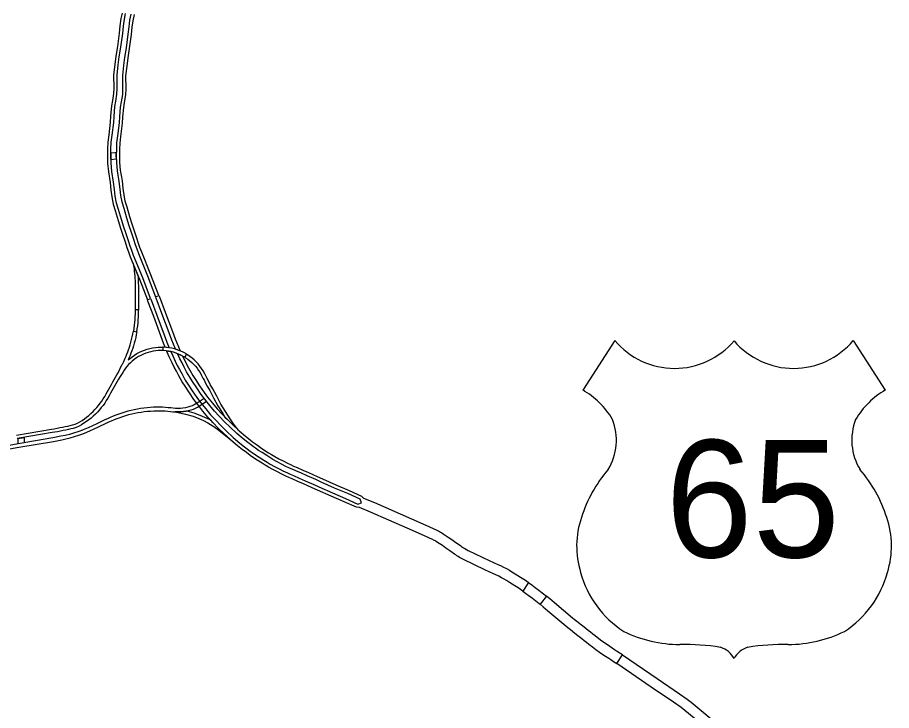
# Model space of a CAD drawing. Extents: x 77230 to 630905, y 790554 to 1662844.
# Drawn here: x 528426 to 549666, y 1560593 to 1577441 of the extents above; entities that cross this region are included whole.
import ezdxf

# ---------------------------------------------------------------- set-up
doc = ezdxf.new("R2010")
doc.units = 0
doc.layers.add('Level 15', color=7, linetype='Continuous')
doc.layers.add('Level 25', color=7, linetype='Continuous')

msp = doc.modelspace()

# ---------------------------------------------------------------- linework, layer by layer
at = {"layer": 'Level 15'}
for p, q in [((532113, 1569412), (532017, 1569424)), ((532379, 1569335), (532269, 1569375))]:
    msp.add_line(p, q, dxfattribs=at)
for points in [[(530967, 1577546), (530939, 1577416), (530914, 1577237), (530897, 1577057), (530854, 1576732), (530815, 1576498), (530792, 1576296), (530761, 1576043), (530765, 1575714), (530759, 1575589), (530734, 1575424), (530710, 1575289), (530687, 1575042), (530681, 1574895), (530642, 1574588), (530620, 1574413), (530613, 1574244), (530611, 1574077), (530615, 1573900), (530636, 1573686), (530678, 1573428), (530697, 1573245), (530719, 1573079), (530754, 1572904), (530801, 1572746), (530873, 1572505), (530931, 1572321), (530979, 1572177), (531040, 1571985), (531082, 1571852), (531121, 1571743), (531167, 1571622), (531389, 1571077), (531582, 1570576)], [(531582, 1570576), (531661, 1570606), (531468, 1571108), (531247, 1571653), (531201, 1571773), (531163, 1571879), (531121, 1572010), (531060, 1572203), (531012, 1572347), (530954, 1572530), (530882, 1572770), (530836, 1572925), (530803, 1573093), (530781, 1573255), (530762, 1573439), (530720, 1573697), (530700, 1573905), (530696, 1574078), (530698, 1574242), (530705, 1574406), (530726, 1574578), (530766, 1574888), (530772, 1575036), (530794, 1575278), (530818, 1575410), (530844, 1575580), (530850, 1575713), (530846, 1576038), (530876, 1576286), (530900, 1576486), (530938, 1576720), (530982, 1577048), (530999, 1577227), (531023, 1577401), (531053, 1577538)], [(531183, 1577525), (531151, 1577378), (531128, 1577212), (531111, 1577033), (531066, 1576700), (531028, 1576468), (531005, 1576270), (530976, 1576031), (530980, 1575711), (530974, 1575567), (530946, 1575388), (530923, 1575260), (530902, 1575027), (530896, 1574877), (530855, 1574561), (530834, 1574395), (530828, 1574238), (530826, 1574078), (530830, 1573913), (530849, 1573714), (530891, 1573456), (530910, 1573270), (530931, 1573115), (530963, 1572956), (531007, 1572807), (531078, 1572568), (531135, 1572387), (531184, 1572244), (531245, 1572050), (531286, 1571921), (531323, 1571818), (531368, 1571701), (531588, 1571157), (531783, 1570652)], [(531783, 1570652), (531862, 1570682), (531667, 1571188), (531447, 1571732), (531402, 1571848), (531366, 1571948), (531326, 1572075), (531265, 1572270), (531216, 1572414), (531160, 1572593), (531088, 1572831), (531045, 1572976), (531015, 1573129), (530995, 1573280), (530976, 1573467), (530933, 1573725), (530915, 1573918), (530911, 1574079), (530913, 1574236), (530919, 1574388), (530940, 1574551), (530980, 1574870), (530987, 1575022), (531007, 1575249), (531030, 1575374), (531058, 1575559), (531065, 1575709), (531061, 1576026), (531090, 1576260), (531113, 1576456), (531151, 1576688), (531195, 1577023), (531212, 1577202), (531235, 1577363), (531268, 1577517)], [(530827, 1574155), (530794, 1574151), (530697, 1574141), (530696, 1574078), (530698, 1573991)], [(530698, 1573991), (530812, 1574002), (530828, 1574004), (530826, 1574078), (530827, 1574155)], [(531373, 1570685), (531373, 1570727), (531373, 1570791), (531373, 1570859), (531373, 1570921), (531369, 1570981), (531368, 1571043), (531366, 1571106), (531364, 1571138), (531234, 1571459)], [(531234, 1571459), (531243, 1571414), (531250, 1571370), (531258, 1571322), (531265, 1571271), (531272, 1571217), (531277, 1571160), (531281, 1571101), (531283, 1571041), (531284, 1570978), (531288, 1570919), (531288, 1570859), (531288, 1570791), (531288, 1570686)], [(531288, 1570686), (531287, 1570623), (531287, 1570560), (531287, 1570496), (531287, 1570431), (531286, 1570366), (531286, 1570340), (531371, 1570339)], [(531371, 1570339), (531371, 1570366), (531372, 1570431), (531372, 1570496), (531372, 1570559), (531372, 1570622), (531373, 1570685)], [(532017, 1569424), (531978, 1569521), (531912, 1569700), (531736, 1570171), (531594, 1570544), (531582, 1570576), (531661, 1570606)], [(531661, 1570606), (531673, 1570574), (531815, 1570201), (531992, 1569729), (532058, 1569551), (532113, 1569412)], [(532269, 1569375), (532257, 1569402), (532179, 1569598), (532114, 1569775), (531937, 1570247), (531795, 1570620), (531783, 1570652), (531862, 1570682)], [(531862, 1570682), (531874, 1570650), (532016, 1570277), (532193, 1569804), (532258, 1569628), (532335, 1569435), (532379, 1569335)], [(531286, 1570340), (531285, 1570300), (531283, 1570233), (531280, 1570165), (531276, 1570096), (531270, 1570027), (531262, 1569957), (531253, 1569887), (531242, 1569817)], [(531326, 1569803), (531337, 1569874), (531347, 1569946), (531355, 1570018), (531361, 1570090), (531365, 1570161), (531368, 1570230), (531370, 1570298), (531371, 1570339)], [(530872, 1568803), (530963, 1568993), (530975, 1569017), (530990, 1569046), (531007, 1569080), (531026, 1569119), (531045, 1569162), (531065, 1569208), (531084, 1569257), (531105, 1569309), (531125, 1569365), (531145, 1569424), (531164, 1569485), (531182, 1569549), (531199, 1569614), (531215, 1569681), (531229, 1569748), (531242, 1569817)], [(531242, 1569817), (531326, 1569803), (531313, 1569732), (531298, 1569662), (531282, 1569593), (531264, 1569526), (531246, 1569461), (531226, 1569398), (531205, 1569337), (531184, 1569279), (531163, 1569226), (531143, 1569175), (531117, 1569115)], [(531117, 1569115), (531161, 1569154), (531214, 1569195), (531270, 1569234), (531328, 1569270), (531389, 1569302), (531451, 1569331), (531514, 1569357), (531578, 1569379), (531644, 1569397), (531709, 1569411), (531776, 1569421), (531843, 1569426), (531910, 1569428), (531959, 1569427), (531956, 1569342)], [(532532, 1569256), (532515, 1569266), (532497, 1569277), (532436, 1569309), (532374, 1569338), (532310, 1569362), (532244, 1569383), (532178, 1569400), (532111, 1569413), (532044, 1569422), (531976, 1569427), (531959, 1569427)], [(531956, 1569342), (531910, 1569343), (531848, 1569342), (531786, 1569336), (531724, 1569327), (531664, 1569315), (531604, 1569298), (531544, 1569277), (531485, 1569253), (531427, 1569226), (531370, 1569196), (531316, 1569163), (531265, 1569127), (531215, 1569088), (531169, 1569048), (531126, 1569005), (531087, 1568960), (531050, 1568913), (531015, 1568865), (530982, 1568814), (530950, 1568760)], [(532489, 1569183), (532478, 1569189), (532455, 1569203), (532399, 1569233), (532341, 1569259), (532281, 1569282), (532221, 1569301), (532159, 1569317), (532097, 1569329), (532035, 1569337), (531972, 1569342), (531957, 1569342)], [(536737, 1565529), (536663, 1565534), (536364, 1565669), (536045, 1565805), (535718, 1565951), (535589, 1566009), (535380, 1566102), (535239, 1566163), (535099, 1566226), (535017, 1566261), (534951, 1566291), (534836, 1566344), (534759, 1566386), (534633, 1566451), (534526, 1566513), (534447, 1566561), (534371, 1566605), (534251, 1566682), (534163, 1566740), (534082, 1566796), (534031, 1566833), (533959, 1566886), (533895, 1566934), (533773, 1567028), (533614, 1567168), (533436, 1567334), (533314, 1567453), (533173, 1567599), (533054, 1567727), (532934, 1567872), (532807, 1568029), (532715, 1568153), (532602, 1568318), (532497, 1568478), (532431, 1568584), (532349, 1568726), (532287, 1568843), (532235, 1568942), (532181, 1569045), (532120, 1569178), (532058, 1569319), (532052, 1569335), (532097, 1569329), (532152, 1569318)], [(532152, 1569318), (532198, 1569213), (532258, 1569082), (532310, 1568982), (532362, 1568883), (532424, 1568768), (532504, 1568628), (532569, 1568524), (532673, 1568365), (532785, 1568202), (532875, 1568081), (532999, 1567926), (533118, 1567783), (533235, 1567657), (533375, 1567513), (533495, 1567396), (533671, 1567231), (533827, 1567094), (533946, 1567002), (534010, 1566954), (534081, 1566901), (534131, 1566865), (534211, 1566810), (534298, 1566753), (534415, 1566678), (534490, 1566634), (534569, 1566586), (534674, 1566526), (534799, 1566461), (534874, 1566420), (534986, 1566368), (535051, 1566339), (535133, 1566304), (535273, 1566241), (535414, 1566180), (535624, 1566087), (535752, 1566029), (536079, 1565883), (536399, 1565747), (536698, 1565612), (536786, 1565643)], [(536786, 1565643), (536752, 1565730), (536451, 1565866), (536131, 1566002), (535806, 1566148), (535677, 1566206), (535466, 1566299), (535326, 1566360), (535186, 1566423), (535103, 1566458), (535040, 1566487), (534933, 1566536), (534860, 1566576), (534736, 1566640), (534635, 1566698), (534557, 1566745), (534483, 1566789), (534369, 1566862), (534283, 1566918), (534206, 1566971), (534158, 1567006), (534087, 1567058), (534025, 1567105), (533910, 1567194), (533758, 1567328), (533584, 1567490), (533467, 1567604), (533330, 1567747), (533216, 1567869), (533100, 1568008), (532978, 1568160), (532890, 1568278), (532781, 1568437), (532679, 1568594), (532615, 1568695), (532537, 1568830), (532477, 1568944), (532425, 1569042), (532375, 1569139), (532315, 1569269), (532341, 1569259), (532399, 1569233), (532434, 1569214)], [(532434, 1569214), (532451, 1569176), (532500, 1569082), (532552, 1568984), (532612, 1568871), (532688, 1568738), (532750, 1568640), (532852, 1568484), (532960, 1568327), (533045, 1568212), (533166, 1568062), (533280, 1567925), (533391, 1567805), (533527, 1567664), (533643, 1567551), (533815, 1567391), (533964, 1567260), (534077, 1567173), (534138, 1567127), (534208, 1567075), (534255, 1567041), (534331, 1566989), (534415, 1566933), (534528, 1566861), (534601, 1566818), (534678, 1566771), (534777, 1566715), (534900, 1566651), (534971, 1566612), (535075, 1566564), (535137, 1566536), (535220, 1566501), (535360, 1566438), (535500, 1566377), (535712, 1566283), (535841, 1566225), (536165, 1566080), (536485, 1565944), (536787, 1565808), (536835, 1565759)], [(533796, 1567408), (533720, 1567501), (533656, 1567588), (533591, 1567687), (533484, 1567862), (533370, 1568043), (533268, 1568234), (533174, 1568410), (533111, 1568520), (533065, 1568605), (533034, 1568668), (533008, 1568715), (532976, 1568776), (532935, 1568851), (532898, 1568909), (532857, 1568965), (532814, 1569018), (532767, 1569068), (532718, 1569116), (532667, 1569161), (532613, 1569203), (532556, 1569241), (532532, 1569256), (532489, 1569183)], [(532489, 1569183), (532510, 1569170), (532563, 1569134), (532613, 1569095), (532661, 1569054), (532706, 1569009), (532749, 1568962), (532790, 1568913), (532827, 1568861), (532862, 1568807), (532901, 1568736), (532934, 1568675), (532959, 1568629), (532990, 1568567), (533036, 1568478), (533100, 1568369), (533193, 1568194), (533296, 1568001), (533412, 1567817), (533467, 1567727), (533527, 1567664), (533643, 1567551), (533796, 1567408)], [(529251, 1567433), (529317, 1567443), (529387, 1567456), (529459, 1567470), (529521, 1567482), (529582, 1567495), (529648, 1567509), (529704, 1567522), (529759, 1567535), (529824, 1567557), (529885, 1567582), (529937, 1567611), (529995, 1567647), (530051, 1567685), (530106, 1567726), (530160, 1567769), (530211, 1567813), (530261, 1567859), (530308, 1567908), (530353, 1567958), (530396, 1568010), (530437, 1568063), (530476, 1568117), (530512, 1568173), (530546, 1568231), (530580, 1568289), (530613, 1568347), (530647, 1568406), (530679, 1568464), (530712, 1568522), (530744, 1568580), (530777, 1568637), (530809, 1568694), (530841, 1568750), (530872, 1568803)], [(530950, 1568760), (530921, 1568713), (530883, 1568652), (530851, 1568595), (530818, 1568538), (530786, 1568480), (530753, 1568422), (530721, 1568364), (530687, 1568305), (530653, 1568247), (530619, 1568187), (530584, 1568128), (530546, 1568069), (530505, 1568012), (530462, 1567957), (530417, 1567902), (530370, 1567850), (530320, 1567799), (530268, 1567750), (530214, 1567703), (530158, 1567659), (530101, 1567616), (530041, 1567575), (529980, 1567537), (529922, 1567505), (529853, 1567477), (529782, 1567453), (529723, 1567439), (529667, 1567426), (529600, 1567412), (529538, 1567399), (529475, 1567386), (529402, 1567372), (529331, 1567359), (529265, 1567349)], [(532015, 1567876), (532079, 1567871), (532141, 1567865), (532202, 1567858), (532264, 1567853), (532328, 1567851), (532393, 1567853), (532457, 1567859), (532521, 1567870), (532584, 1567884), (532644, 1567902), (532700, 1567922), (532753, 1567946), (532800, 1567971), (532841, 1567994), (533017, 1568112), (532978, 1568160), (532964, 1568179)], [(532964, 1568179), (532796, 1568067), (532759, 1568045), (532716, 1568022), (532669, 1568001), (532617, 1567983), (532562, 1567967), (532505, 1567953), (532446, 1567943), (532387, 1567937), (532328, 1567936), (532269, 1567938), (532210, 1567943), (532150, 1567949), (532087, 1567955), (532021, 1567961)], [(532021, 1567961), (531953, 1567965), (531882, 1567966), (531808, 1567966), (531732, 1567964), (531654, 1567959), (531575, 1567952), (531496, 1567943), (531417, 1567932), (531339, 1567920), (531262, 1567905), (531185, 1567888), (531110, 1567869), (531035, 1567848), (530962, 1567824), (530890, 1567799), (530819, 1567773), (530749, 1567746), (530680, 1567717), (530613, 1567687), (530546, 1567657), (530355, 1567564), (530147, 1567468), (530020, 1567414), (529962, 1567393), (529893, 1567368), (529789, 1567335), (529686, 1567307), (529584, 1567282), (529483, 1567260), (529287, 1567221)], [(529301, 1567137), (529501, 1567177), (529603, 1567199), (529707, 1567225), (529814, 1567253), (529920, 1567287), (529991, 1567313), (530052, 1567335), (530181, 1567391), (530391, 1567487), (530582, 1567580), (530647, 1567610), (530714, 1567639), (530781, 1567667), (530849, 1567694), (530919, 1567719), (530989, 1567744), (531060, 1567766), (531132, 1567787), (531205, 1567805), (531279, 1567821), (531354, 1567836), (531430, 1567848), (531507, 1567859), (531584, 1567868), (531660, 1567874), (531736, 1567879), (531810, 1567881), (531881, 1567881), (531949, 1567880), (532015, 1567876)], [(533135, 1567640), (533093, 1567665), (532982, 1567720), (532868, 1567769), (532721, 1567825), (532547, 1567874), (532521, 1567870), (532457, 1567859), (532393, 1567853), (532328, 1567851), (532261, 1567853)], [(532261, 1567853), (532507, 1567797), (532695, 1567745), (532836, 1567691), (532946, 1567643), (533052, 1567590), (533120, 1567550), (533200, 1567495), (533318, 1567407), (533404, 1567339), (533600, 1567183), (533600, 1567183), (533436, 1567334), (533314, 1567453), (533173, 1567599), (533135, 1567640)], [(528405, 1567290), (529251, 1567433)], [(529265, 1567349), (528421, 1567207)], [(529287, 1567221), (528444, 1567079), (528221, 1567038)], [(528235, 1566954), (528460, 1566995), (529301, 1567137)], [(528442, 1567078), (528439, 1567210), (528589, 1567231)], [(528589, 1567231), (528591, 1567100), (528442, 1567078)], [(536835, 1565759), (537099, 1565647), (537998, 1565256), (538419, 1565069), (538543, 1565012), (538603, 1564985), (538629, 1564972), (538653, 1564960), (538678, 1564947), (538706, 1564931), (538736, 1564913), (538774, 1564889), (538892, 1564808), (538981, 1564747), (539078, 1564678), (539189, 1564601), (539215, 1564583), (539243, 1564564), (539268, 1564548), (539298, 1564529), (539341, 1564504), (539374, 1564485), (539888, 1564244)], [(539783, 1564017), (539261, 1564262), (539217, 1564286), (539167, 1564316), (539133, 1564337), (539106, 1564355), (539075, 1564376), (539046, 1564396), (538934, 1564474), (538838, 1564542), (538751, 1564602), (538636, 1564680), (538604, 1564701), (538580, 1564715), (538559, 1564727), (538539, 1564738), (538520, 1564748), (538498, 1564758), (538439, 1564785), (538315, 1564842), (537898, 1565027), (537001, 1565418), (536737, 1565528), (536737, 1565529)], [(539888, 1564244), (540101, 1564145), (540163, 1564115), (540234, 1564080), (540307, 1564044), (540379, 1564003), (540442, 1563966), (540517, 1563920), (540646, 1563838), (540729, 1563784), (540793, 1563743), (540844, 1563704), (540710, 1563494)], [(540710, 1563494), (540651, 1563537), (540594, 1563573), (540511, 1563627), (540384, 1563708), (540313, 1563752), (540254, 1563787), (540190, 1563823), (540123, 1563857), (540053, 1563891), (539994, 1563920), (539783, 1564017)], [(540844, 1563704), (540923, 1563647), (541007, 1563586), (541093, 1563521), (541175, 1563458), (541279, 1563373)], [(540710, 1563494), (540775, 1563446), (540857, 1563385), (540942, 1563322), (541019, 1563262), (541100, 1563196), (541124, 1563177)], [(541279, 1563373), (541124, 1563177), (541202, 1563112), (541314, 1563019), (541754, 1562649), (541801, 1562611), (541863, 1562563), (541972, 1562476), (542045, 1562419), (542140, 1562345), (542199, 1562298), (542253, 1562256), (542312, 1562210), (542401, 1562139), (542483, 1562079), (542573, 1562016), (542678, 1561942), (542794, 1561864), (542844, 1561831), (542911, 1561788), (542988, 1561739), (543130, 1561945)], [(543130, 1561945), (543045, 1561999), (542981, 1562040), (542932, 1562072), (542820, 1562148), (542717, 1562221), (542629, 1562283), (542552, 1562339), (542467, 1562406), (542407, 1562453), (542353, 1562495), (542294, 1562542), (542198, 1562616), (542128, 1562671), (542019, 1562759), (541956, 1562808), (541913, 1562842), (541475, 1563210), (541362, 1563305), (541279, 1563373)], [(546344, 1559170), (546216, 1559291), (546065, 1559417), (545952, 1559519), (545792, 1559642), (545601, 1559806), (544640, 1560598), (544550, 1560668), (544368, 1560797), (543826, 1561163), (542988, 1561739), (543130, 1561945)], [(543130, 1561945), (543967, 1561370), (544511, 1561002), (544699, 1560869), (544796, 1560793), (545762, 1559997), (545950, 1559836), (546112, 1559711), (546229, 1559606), (546382, 1559478), (546505, 1559361)]]:
    msp.add_lwpolyline(points, dxfattribs=at)
at = {"layer": 'Level 25'}
for p, q in [((542944, 1569586), (542165, 1568382)), ((548735, 1569586), (549514, 1568382))]:
    msp.add_line(p, q, dxfattribs=at)
for centre, radius, start, end in [((544395, 1570807), 1896, 220.075, 319.6701), ((547285, 1570807), 1896, 220.3299, 319.925), ((541148, 1566633), 2024, 30.7809, 59.9883), ((550532, 1566633), 2024, 120.0117, 149.2191), ((541593, 1567167), 1387, 328.8105, 21.2108), ((550087, 1567167), 1387, 158.7892, 211.1895), ((545220, 1564324), 3236, 138.9565, 162.6913), ((546459, 1564324), 3236, 17.3087, 41.0435), ((544152, 1564589), 2138, 160.9576, 197.3819), ((547527, 1564589), 2138, 342.6181, 19.0424), ((544500, 1564595), 2474, 195.1074, 237.1312), ((547179, 1564595), 2474, 302.8688, 344.8926), ((544546, 1565374), 3177, 244.0771, 269.5779), ((547133, 1565374), 3177, 270.4221, 295.9229), ((544620, 1556378), 5820, 81.1942, 90.9539), ((545347, 1561596), 558, 28.0342, 72.9864), ((546332, 1561596), 558, 107.0136, 151.9658), ((547060, 1556378), 5820, 89.0461, 98.8058)]:
    msp.add_arc(centre, radius, start, end, dxfattribs=at)

# ---------------------------------------------------------------- texts
msp.add_text('65', height=2851.2, dxfattribs=at).set_placement((544172, 1564317))

doc.saveas('drawing.dxf')
